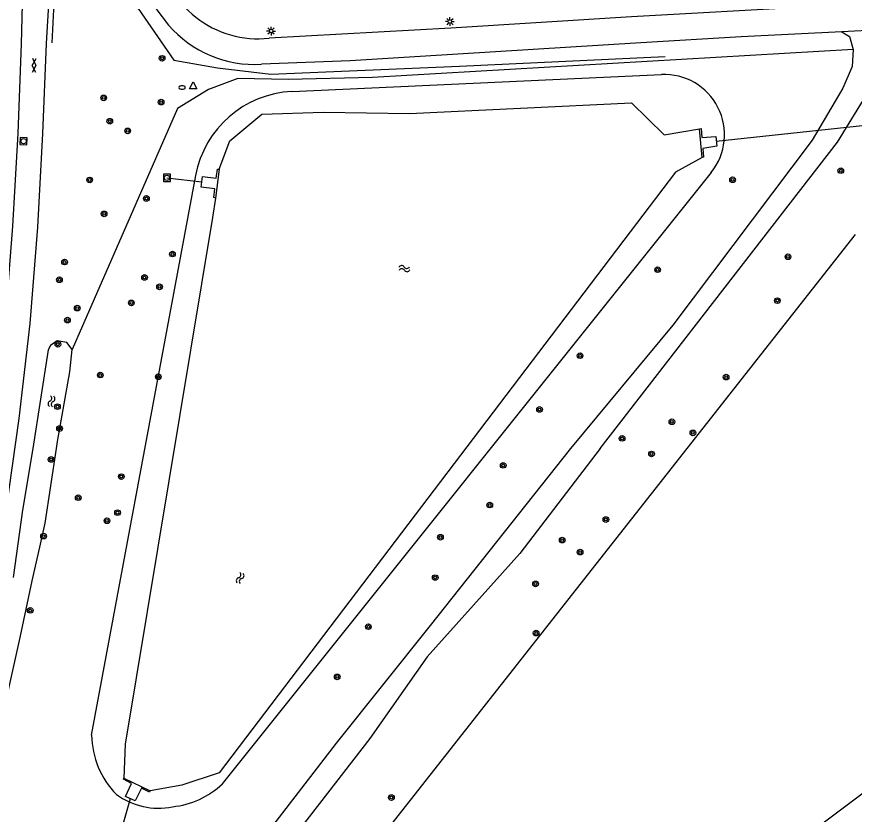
# Model space of a CAD drawing. Extents: x 126000 to 131009, y 393000 to 395500.
# Drawn here: x 130441.7 to 130559.8, y 394448.4 to 394560.9 of the extents above; entities that cross this region are included whole.
import ezdxf

# ---------------------------------------------------------------- set-up
doc = ezdxf.new("R2010")
doc.units = 0
for name, color, linetype in [('gg-afsc-hekwerk', 7, 'Continuous'), ('gg-afsc-lijn faunaraster', 7, 'Continuous'), ('gg-bbg-hoofdgebouw', 7, 'Continuous'), ('gg-knt-onverhard', 7, 'Continuous'), ('gg-knt-verharding', 7, 'Continuous'), ('gg-kntw-bovenkant insteek waterloop', 7, 'Continuous'), ('gg-kntw-waterlijn', 7, 'Continuous'), ('gg-kwrk-duiker nz buis', 7, 'Continuous'), ('gg-kwrk-uitstroombak niveau min 01', 7, 'Continuous'), ('gt-grn-groengrens', 7, 'Continuous'), ('gt-symb-boom', 7, 'Continuous'), ('gt-symb-brandkraan', 7, 'Continuous'), ('gt-symb-gesloten verharding', 7, 'Continuous'), ('gt-symb-lichtmast', 7, 'Continuous'), ('gt-symb-rioolschacht', 7, 'Continuous'), ('gt-symb-waterafsluiter', 7, 'Continuous'), ('gt-symb-watersymbool', 7, 'Continuous')]:
    doc.layers.add(name, color=color, linetype=linetype)

# ---------------------------------------------------------------- blocks, each defined once
blk = doc.blocks.new('gt0-RS')
at = {"layer": 'gt-symb-rioolschacht'}
blk.add_lwpolyline([(-0.5, -0.5), (0.5, -0.5), (0.5, 0.5), (-0.5, 0.5)], close=True, dxfattribs=at)
blk.add_circle((0, 0), 0.375, dxfattribs=at)
blk = doc.blocks.new('gt0-BOOM')
at = {"layer": 'gt-symb-boom'}
for radius in [0.4, 0.2]:
    blk.add_circle((0, 0), radius, dxfattribs=at)
blk = doc.blocks.new('gt0-WA')
at = {"layer": 'gt-symb-watersymbool'}
for centre, start, end in [((-0.32, 0.02), 28.0725, 151.9275), ((0.43, 0.42), 208.0725, 331.9275), ((-0.32, -0.43), 28.0725, 151.9275), ((0.43, -0.03), 208.0725, 331.9275)]:
    blk.add_arc(centre, 0.425, start, end, dxfattribs=at)
blk = doc.blocks.new('gt0-GESVH1')
at = {"layer": 'gt-symb-gesloten verharding'}
for p, q in [((-0.99, -0.26), (0.01, 0.24)), ((0.01, -0.26), (-0.99, 0.24)), ((0.01, 0.24), (1.01, -0.26)), ((1.01, 0.24), (0.01, -0.26))]:
    blk.add_line(p, q, dxfattribs=at)
blk = doc.blocks.new('gt0-LMAST')
at = {"layer": 'gt-symb-lichtmast'}
for p, q in [((-0.18, 0.17), (-0.45, 0.44)), ((0, 0.25), (0, 0.62)), ((0.17, 0.17), (0.44, 0.44)), ((-0.25, 0), (-0.63, 0)), ((-0.18, -0.18), (-0.45, -0.45)), ((0, -0.25), (0, -0.63)), ((0.44, -0.45), (0.17, -0.18)), ((0.25, 0), (0.62, 0))]:
    blk.add_line(p, q, dxfattribs=at)
blk.add_circle((0, 0), 0.25, dxfattribs=at)
blk = doc.blocks.new('gt0-BR')
at = {"layer": 'gt-symb-brandkraan'}
for centre, radius, start, end in [((-0.24, 0), 0.206, 107.5669, 252.4331), ((0.6, -2.66), 3, 106.892, 107.5669), ((0, -0.69), 0.938, 73.108, 106.892), ((-0.6, -2.66), 3, 72.4331, 73.108), ((0.24, 0), 0.206, 287.567, 72.4331), ((0.6, 2.66), 3, 252.4331, 253.108), ((0, 0.69), 0.938, 253.108, 286.8921), ((-0.6, 2.66), 3, 286.8921, 287.567)]:
    blk.add_arc(centre, radius, start, end, dxfattribs=at)
blk = doc.blocks.new('gt0-WAFSL')
at = {"layer": 'gt-symb-waterafsluiter'}
for p, q in [((-0.5, -0.33), (0, 0.67)), ((0, 0.67), (0.5, -0.33)), ((0.5, -0.33), (-0.5, -0.33))]:
    blk.add_line(p, q, dxfattribs=at)

msp = doc.modelspace()

# ---------------------------------------------------------------- linework, layer by layer
at = {"layer": 'gg-afsc-hekwerk'}
msp.add_line((130536.23, 394500), (130559.99, 394530.21), dxfattribs=at)
msp.add_lwpolyline([(130422.4, 394354.88), (130489.45, 394440.51), (130536.23, 394500)], dxfattribs=at)
at = {"layer": 'gg-afsc-lijn faunaraster'}
for points in [[(130449.33, 394563.8), (130447.55, 394563.17), (130446.87, 394561.92), (130446.65, 394557.23)], [(130449.72, 394563.81), (130456.97, 394563.19), (130458.82, 394562.07), (130463.85, 394554.77), (130470.01, 394553.71), (130477.52, 394552.83), (130504.13, 394553.95), (130533.13, 394555.29)]]:
    msp.add_lwpolyline(points, dxfattribs=at)
at = {"layer": 'gg-bbg-hoofdgebouw'}
msp.add_lwpolyline([(130572.69, 394460.12), (130442.13, 394362.3), (130516.8, 394262.77), (130665.58, 394374.25)], dxfattribs=at)
at = {"layer": 'gg-knt-onverhard'}
for points in [[(130558.06, 394558.78), (130559.15, 394558.13), (130559.64, 394556.3)], [(130559.64, 394556.3), (130559.54, 394553.89), (130558.21, 394550.85), (130553.9, 394543.51), (130534.24, 394517.43), (130519.79, 394500)], [(130523.99, 394500), (130557.43, 394543.22), (130561.11, 394549.17), (130562.78, 394552.62), (130565.04, 394557.07)], [(130523.99, 394500), (130512.67, 394485.22), (130499.59, 394470.63), (130491.49, 394459.11), (130476.99, 394440.35), (130454.12, 394411.83), (130445.48, 394401.31), (130441.26, 394397.8), (130439.03, 394396.08), (130438.28, 394395.43), (130436.88, 394394.03), (130435.51, 394392.5), (130433.49, 394390.03), (130432.29, 394388.45), (130430.18, 394385.47), (130428.55, 394382.95), (130427.52, 394381.23), (130426.21, 394378.83), (130422.5, 394371.31), (130415.72, 394358.66), (130414.7, 394357.5)], [(130519.79, 394500), (130500, 394475.05), (130486.73, 394458.48), (130462.32, 394426.74), (130450.19, 394411.81), (130444.76, 394405.43), (130443.43, 394403.94), (130441.59, 394402.03), (130439.39, 394399.99), (130434.63, 394396.08), (130432.67, 394394.31), (130430.58, 394392.16), (130428.62, 394389.95), (130427.33, 394388.41), (130425.52, 394386.02), (130423.98, 394383.68), (130420.53, 394377.72), (130418.72, 394374.82)]]:
    msp.add_lwpolyline(points, dxfattribs=at)
at = {"layer": 'gg-knt-verharding'}
for p, q in [((130446.21, 394563.51), (130445.87, 394557.15)), ((130442.49, 394562.7), (130442.31, 394557.1)), ((130461.32, 394562.07), (130463.12, 394559.73)), ((130566.36, 394559.19), (130558.06, 394558.78))]:
    msp.add_line(p, q, dxfattribs=at)
for points in [[(130618.22, 394565.28), (130579.24, 394563.53), (130553.73, 394562.29), (130528.4, 394560.88), (130502.92, 394559.29), (130477.3, 394557.9)], [(130558.06, 394558.78), (130543.86, 394558.07), (130529.72, 394557.24), (130488.75, 394554.7), (130476.22, 394554.21)], [(130442.31, 394557.1), (130441.86, 394544.46), (130441.12, 394531.37), (130440.09, 394518.08), (130438.55, 394504.71), (130436.67, 394491.34), (130434.38, 394478.33), (130431.67, 394465.18), (130428.68, 394452.43), (130425.22, 394439.8), (130421.33, 394426.68), (130417.38, 394414.12), (130413.07, 394401.15), (130408.56, 394388.5), (130403.67, 394375.93), (130398.35, 394363.64), (130394.66, 394355.6)], [(130445.87, 394557.15), (130445.34, 394544.46), (130444.61, 394531.22), (130443.55, 394517.66), (130442, 394504.27), (130440.11, 394490.89), (130437.82, 394477.71), (130435.07, 394464.41), (130432.1, 394451.74), (130428.5, 394438.59), (130424.71, 394425.84), (130420.71, 394413.08), (130416.41, 394400.18), (130411.81, 394387.23), (130406.89, 394374.66), (130401.51, 394362.03), (130397.58, 394353.51)]]:
    msp.add_lwpolyline(points, dxfattribs=at)
for centre, radius, start, end in [((130475.72, 394571.98), 14.16, 187.1808, 231.7867), ((130475.72, 394571.97), 14.16, 231.7741, 276.3834), ((130475.19, 394570.06), 15.88, 220.5611, 273.7454)]:
    msp.add_arc(centre, radius, start, end, dxfattribs=at)
at = {"layer": 'gg-kntw-bovenkant insteek waterloop'}
for p, q in [((130480.53, 394550.36), (130532.63, 394552.76)), ((130452.27, 394459.58), (130466.94, 394538.53)), ((130470.74, 394452.74), (130539.66, 394538.96))]:
    msp.add_line(p, q, dxfattribs=at)
for points in [[(130449.54, 394513.96), (130448.78, 394514.99), (130447.39, 394515.22), (130446.47, 394514.53), (130446.12, 394513.93), (130443.98, 394500), (130442.53, 394491.33), (130441.21, 394481.83)], [(130413.62, 394382.76), (130414.38, 394383.49), (130415.89, 394386.66), (130418.66, 394393.5), (130421.08, 394400.75), (130424.49, 394409.48), (130427.03, 394417.92), (130429.56, 394425.16), (130432.06, 394433.71), (130434.78, 394443.59), (130438.37, 394457.16), (130440.41, 394465.31), (130442.2, 394473.37), (130443.9, 394481.38), (130444.98, 394486.1), (130445.71, 394489.49), (130447.32, 394500), (130447.45, 394500.99), (130449.17, 394510.84), (130449.54, 394513.96)]]:
    msp.add_lwpolyline(points, dxfattribs=at)
for centre, radius, start, end in [((130533.02, 394544.27), 8.5, 321.3633, 92.6338), ((130481.19, 394535.88), 14.5, 92.6354, 169.4715), ((130464.29, 394459.71), 12.02, 180.6041, 224.7828), ((130462.45, 394461.48), 12.04, 275.7251, 313.4998), ((130461.68, 394459.28), 9.99, 233.6527, 281.3943)]:
    msp.add_arc(centre, radius, start, end, dxfattribs=at)
at = {"layer": 'gg-kntw-waterlijn'}
for points in [[(130470.23, 394539.4), (130471.74, 394543.39), (130476.28, 394547.18), (130484.97, 394547.47), (130497.11, 394547.27), (130528.41, 394548.77), (130533.02, 394544.27), (130537.98, 394545.09)], [(130538.37, 394541.07), (130534.6, 394538.97), (130470.25, 394454.29), (130465, 394452.53), (130460.54, 394451.75)], [(130469.73, 394535.32), (130469.31, 394532.6), (130457, 394458.34), (130456.83, 394453.52)]]:
    msp.add_lwpolyline(points, dxfattribs=at)
at = {"layer": 'gg-kwrk-duiker nz buis'}
msp.add_line((130462.89, 394538.19), (130467.81, 394537.63), dxfattribs=at)
for points in [[(130540.35, 394543.36), (130616.66, 394551.56), (130618.81, 394551.74)], [(130423.17, 394326.62), (130423.05, 394328.93), (130457.73, 394450.65)]]:
    msp.add_lwpolyline(points, dxfattribs=at)
at = {"layer": 'gg-kwrk-uitstroombak niveau min 01'}
for p, q in [((130538.37, 394541.07), (130537.98, 394545.09)), ((130470.23, 394539.4), (130469.73, 394535.32)), ((130456.83, 394453.52), (130460.54, 394451.75))]:
    msp.add_line(p, q, dxfattribs=at)
for points in [[(130537.98, 394545.09), (130538.21, 394545.15), (130538.33, 394543.87), (130540.29, 394544.04), (130540.42, 394542.68), (130538.47, 394542.34), (130538.54, 394541.1), (130538.37, 394541.07)], [(130469.73, 394535.32), (130469.52, 394535.41), (130469.65, 394536.65), (130467.72, 394536.89), (130467.9, 394538.38), (130469.83, 394538.14), (130470, 394539.43), (130470.23, 394539.4)], [(130460.54, 394451.75), (130460.42, 394451.55), (130459.28, 394452.11), (130458.4, 394450.33), (130457.06, 394450.96), (130457.9, 394452.78), (130456.76, 394453.37), (130456.83, 394453.52)]]:
    msp.add_lwpolyline(points, dxfattribs=at)
at = {"layer": 'gt-grn-groengrens'}
msp.add_lwpolyline([(130559.64, 394556.3), (130491.86, 394552.32), (130479.97, 394552.06), (130472.87, 394552.19), (130468.77, 394550.67), (130464.36, 394547.95), (130449.54, 394513.96)], dxfattribs=at)

# ---------------------------------------------------------------- block references
at = {"layer": 'gt-symb-boom'}
for p in [(130462.2, 394555.05), (130453.97, 394549.47), (130462.07, 394548.87), (130454.83, 394546.17), (130457.35, 394544.82), (130557.92, 394539.2), (130451.99, 394537.89), (130542.66, 394537.92), (130459.99, 394535.29), (130454.03, 394533.11), (130448.45, 394526.32), (130463.67, 394527.45), (130550.47, 394527.06), (130532.09, 394525.24), (130459.73, 394524.15), (130447.72, 394523.82), (130461.84, 394522.82), (130457.87, 394520.55), (130548.97, 394520.87), (130450.24, 394519.82), (130448.86, 394518.13), (130447.51, 394514.72), (130521.14, 394513.11), (130453.49, 394510.38), (130461.67, 394510.13), (130541.75, 394510.09), (130447.45, 394505.92), (130515.43, 394505.53), (130447.75, 394502.84), (130534.1, 394503.79), (130537.06, 394502.22), (130527.07, 394501.45), (130531.23, 394499.25), (130446.56, 394498.47), (130510.31, 394497.64), (130456.45, 394496.05), (130450.38, 394493.08), (130508.41, 394492.05), (130455.92, 394490.97), (130454.43, 394489.82), (130524.79, 394490), (130445.49, 394487.66), (130501.46, 394487.51), (130518.63, 394487.1), (130521.16, 394485.4), (130500.72, 394481.81), (130514.87, 394480.92), (130443.61, 394477.19), (130491.29, 394474.89), (130514.95, 394473.99), (130486.9, 394467.81), (130494.54, 394450.79)]:
    msp.add_blockref('gt0-BOOM', p, dxfattribs=at)
at = {"layer": 'gt-symb-brandkraan'}
msp.add_blockref('gt0-BR', (130465.03, 394550.93), dxfattribs=at)
at = {"layer": 'gt-symb-gesloten verharding', "rotation": 88.56790381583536}
msp.add_blockref('gt0-GESVH1', (130444.14, 394554.04), dxfattribs=at)
at = {"layer": 'gt-symb-lichtmast'}
for p in [(130502.79, 394560.24), (130477.58, 394558.89)]:
    msp.add_blockref('gt0-LMAST', p, dxfattribs=at)
at = {"layer": 'gt-symb-rioolschacht', "rotation": -93.03686894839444}
msp.add_blockref('gt0-RS', (130442.67, 394543.36), dxfattribs=at)
at = {"layer": 'gt-symb-rioolschacht'}
msp.add_blockref('gt0-RS', (130462.89, 394538.19), dxfattribs=at)
at = {"layer": 'gt-symb-waterafsluiter'}
msp.add_blockref('gt0-WAFSL', (130466.58, 394551.06), dxfattribs=at)
at = {"layer": 'gt-symb-watersymbool'}
for p, rotation in [((130496.31, 394525.39), 3.036868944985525), ((130446.6, 394506.61), 83.85600423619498), ((130473.19, 394481.69), 74.28274755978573)]:
    msp.add_blockref('gt0-WA', p, dxfattribs=dict(at, rotation=rotation))

doc.saveas('drawing.dxf')
